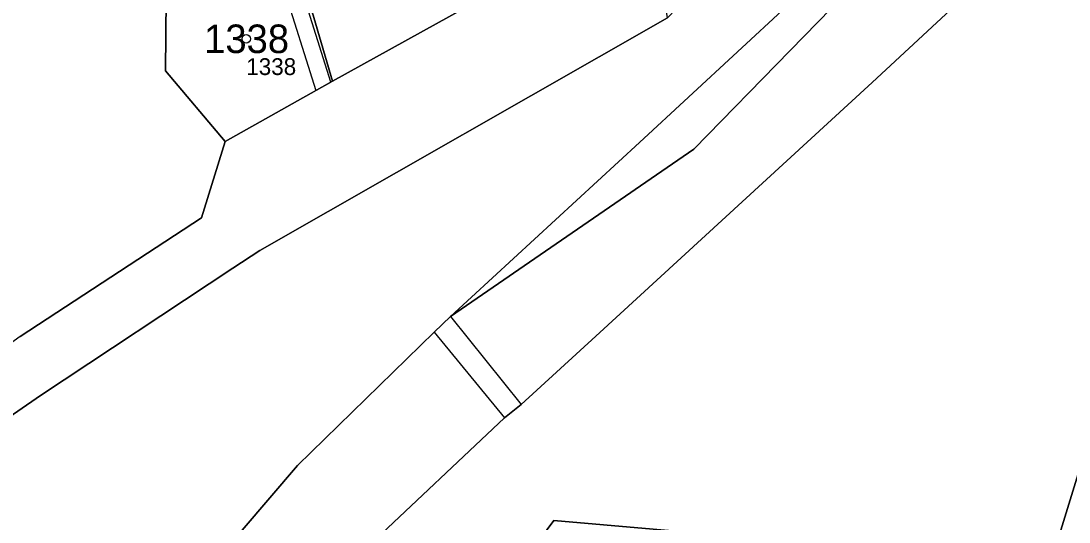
# Model space of a CAD drawing. Extents: x -761174 to -757114, y -1063806 to -1059397.
# Drawn here: x -758984.7 to -758922.3, y -1060371.8 to -1060342 of the extents above; entities that cross this region are included whole.
import ezdxf

# ---------------------------------------------------------------- set-up
doc = ezdxf.new("R2010")
doc.units = 0
for name, color, linetype in [('Definiční body', 7, 'Continuous'), ('Hranice parcel', 7, 'Continuous'), ('Parcelní čísla', 7, 'Continuous'), ('Polygon parcely', 7, 'Continuous'), ('Vnitřní kresba', 7, 'Continuous'), ('Věcná břemena k části', 7, 'Continuous')]:
    doc.layers.add(name, color=color, linetype=linetype)

msp = doc.modelspace()

# ---------------------------------------------------------------- linework, layer by layer
at = {"layer": 'Definiční body'}
msp.add_circle((-758971.33, -1060343.07), 0.25, dxfattribs=at)
at = {"layer": 'Hranice parcel'}
for p, q in [((-758971.41, -1060327.77), (-758966.2, -1060345.6)), ((-758966.2, -1060345.6), (-758957.4, -1060340.7)), ((-758972.59, -1060349.19), (-758966.2, -1060345.6))]:
    msp.add_line(p, q, dxfattribs=at)
for points in [[(-758899.21, -1060298.92), (-758898.94, -1060300.53), (-758898.35, -1060303.43), (-758900.12, -1060309.51), (-758907.38, -1060330.61), (-758919.77, -1060362.38), (-758923.44, -1060374.33)], [(-758906.16, -1060301.84), (-758912.79, -1060319.25), (-758923.63, -1060335.98), (-758934.06, -1060345.67), (-758950.52, -1060360.78), (-758954.95, -1060364.84), (-758955.95, -1060365.64), (-758963.95, -1060373.17), (-758975.47, -1060387.54), (-758983.45, -1060399.83), (-758988.7, -1060411.42), (-758991.55, -1060419.83), (-758993.51, -1060429.05), (-758996.13, -1060441.6), (-758996.21, -1060443.65), (-758997.11, -1060459.25), (-758999.2, -1060495.39), (-759001.63, -1060507.58), (-759001.7, -1060508.95), (-759003.72, -1060521.05)], [(-758915.98, -1060303.37), (-758917.47, -1060313.43), (-758924.23, -1060327.17), (-758933.2, -1060337.87), (-758944.68, -1060349.65), (-758959.16, -1060359.61)], [(-758959.16, -1060359.61), (-758947.91, -1060349.24), (-758939.15, -1060341.15), (-758930.43, -1060331.86), (-758922.52, -1060317.41), (-758915.98, -1060303.37)], [(-758978.55, -1060337.5), (-758976.1, -1060340.64), (-758976.14, -1060344.98), (-758972.59, -1060349.19)], [(-758946.24, -1060341.82), (-758970.52, -1060355.67), (-758972.12, -1060356.73), (-758983.58, -1060364.3), (-759004.94, -1060379.06), (-759012.27, -1060385.96), (-759017.63, -1060393.48), (-759022.91, -1060403.59)], [(-758972.59, -1060349.19), (-758974, -1060353.72), (-758984.8, -1060360.79)], [(-759013.95, -1060619.99), (-759013.53, -1060618.46), (-759009.4, -1060583.45), (-759008.23, -1060528.49), (-759008.05, -1060520.02), (-759008.3, -1060508.49), (-759008.15, -1060507.03), (-759008.15, -1060500.97), (-759004.1, -1060457.01), (-759002.8, -1060442.72), (-759002.43, -1060440.81), (-759000.67, -1060428.03), (-758996.52, -1060417.23), (-758994.7, -1060408.04), (-758989.17, -1060397.81), (-758979.93, -1060382.09), (-758968.27, -1060368.48), (-758960.13, -1060360.53), (-758959.16, -1060359.61)], [(-758923.44, -1060374.33), (-758953.01, -1060371.75), (-758969.23, -1060393.66)]]:
    msp.add_lwpolyline(points, dxfattribs=at)
at = {"layer": 'Polygon parcely'}
for points in [[(-758915.26, -1060374.06), (-758912.83, -1060365.35), (-758911.76, -1060362.42), (-758910.26, -1060358.32), (-758905.06, -1060344.01), (-758900.17, -1060330.8), (-758895.66, -1060318.49), (-758892.35, -1060309.12), (-758889.36, -1060301.22), (-758885.2, -1060299.76), (-758874.02, -1060297.76), (-758860.08, -1060296.22), (-758860.41, -1060294.57), (-758874.22, -1060295.84), (-758887.52, -1060297.54), (-758899.21, -1060298.92), (-758898.94, -1060300.53), (-758898.35, -1060303.43), (-758900.12, -1060309.51), (-758907.38, -1060330.61), (-758919.77, -1060362.38), (-758923.44, -1060374.33)], [(-758969.23, -1060393.66), (-758953.01, -1060371.75), (-758923.44, -1060374.33), (-758919.77, -1060362.38), (-758907.38, -1060330.61), (-758900.12, -1060309.51), (-758898.35, -1060303.43), (-758898.94, -1060300.53), (-758899.21, -1060298.92), (-758903.25, -1060299.48), (-758905.78, -1060299.91), (-758906.16, -1060301.84), (-758912.79, -1060319.25), (-758923.63, -1060335.98), (-758934.06, -1060345.67), (-758950.52, -1060360.78), (-758954.95, -1060364.84), (-758955.95, -1060365.64), (-758963.95, -1060373.17)], [(-758979.93, -1060382.09), (-758968.27, -1060368.48), (-758960.13, -1060360.53), (-758959.16, -1060359.61), (-758947.91, -1060349.24), (-758939.15, -1060341.15), (-758930.43, -1060331.86), (-758922.52, -1060317.41), (-758915.98, -1060303.37), (-758915.62, -1060301.55), (-758921.78, -1060302.58), (-758921.97, -1060304.34), (-758923.52, -1060310.04), (-758932.42, -1060327.46), (-758946.24, -1060341.82), (-758970.52, -1060355.67), (-758972.12, -1060356.73), (-758983.58, -1060364.3), (-759004.94, -1060379.06)], [(-758963.95, -1060373.17), (-758955.95, -1060365.64), (-758954.95, -1060364.84), (-758950.52, -1060360.78), (-758934.06, -1060345.67), (-758923.63, -1060335.98), (-758912.79, -1060319.25), (-758906.16, -1060301.84), (-758915.98, -1060303.37), (-758917.47, -1060313.43), (-758924.23, -1060327.17), (-758933.2, -1060337.87), (-758944.68, -1060349.65), (-758959.16, -1060359.61), (-758960.13, -1060360.53), (-758968.27, -1060368.48), (-758979.93, -1060382.09)], [(-758984.8, -1060360.79), (-758974, -1060353.72), (-758972.59, -1060349.19), (-758976.14, -1060344.98), (-758976.1, -1060340.64), (-758978.55, -1060337.5), (-758982.92, -1060341.23), (-758991.98, -1060329.94)], [(-759004.94, -1060379.06), (-758983.58, -1060364.3), (-758972.12, -1060356.73), (-758970.52, -1060355.67), (-758946.24, -1060341.82), (-758947.33, -1060334.77), (-758957.4, -1060340.7), (-758966.2, -1060345.6), (-758972.59, -1060349.19), (-758974, -1060353.72), (-758984.8, -1060360.79), (-758994.25, -1060367.65), (-758999.2, -1060371.25), (-758999.48, -1060370.73), (-759005.08, -1060374.8)]]:
    msp.add_lwpolyline(points, dxfattribs=at)
for points in [[(-758915.98, -1060303.37), (-758922.52, -1060317.41), (-758930.43, -1060331.86), (-758939.15, -1060341.15), (-758947.91, -1060349.24), (-758959.16, -1060359.61), (-758944.68, -1060349.65), (-758933.2, -1060337.87), (-758924.23, -1060327.17), (-758917.47, -1060313.43)], [(-758966.2, -1060345.6), (-758957.4, -1060340.7), (-758960.17, -1060326.35), (-758971.41, -1060327.77)], [(-758978.55, -1060337.5), (-758976.1, -1060340.64), (-758976.14, -1060344.98), (-758972.59, -1060349.19), (-758966.2, -1060345.6), (-758971.41, -1060327.77), (-758971.58, -1060327.2), (-758975.75, -1060327.83), (-758974.28, -1060336.4), (-758978.37, -1060337.03)], [(-758923.44, -1060374.33), (-758953.01, -1060371.75), (-758969.23, -1060393.66), (-758965.31, -1060394.29), (-758963.34, -1060394.43), (-758947.06, -1060396.55), (-758946.28, -1060390.57), (-758946.89, -1060386.56), (-758930.99, -1060383.09), (-758925.05, -1060383.52)]]:
    msp.add_lwpolyline(points, close=True, dxfattribs=at)
at = {"layer": 'Vnitřní kresba'}
for p, q in [((-758959.16, -1060359.61), (-758954.95, -1060364.84)), ((-758960.13, -1060360.53), (-758955.95, -1060365.64))]:
    msp.add_line(p, q, dxfattribs=at)
at = {"layer": 'Věcná břemena k části'}
msp.add_lwpolyline([(-758972.07, -1060327.27), (-758973.08, -1060327.43), (-758967.19, -1060346.15), (-758966.29, -1060345.65)], close=True, dxfattribs=at)

# ---------------------------------------------------------------- texts
at = {"layer": 'Definiční body'}
msp.add_text('1338', height=1, dxfattribs=at).set_placement((-758971.33, -1060345.226))
at = {"layer": 'Parcelní čísla'}
msp.add_text('1338', height=1.7, dxfattribs=at).set_placement((-758973.837, -1060343.92))

doc.saveas('drawing.dxf')
